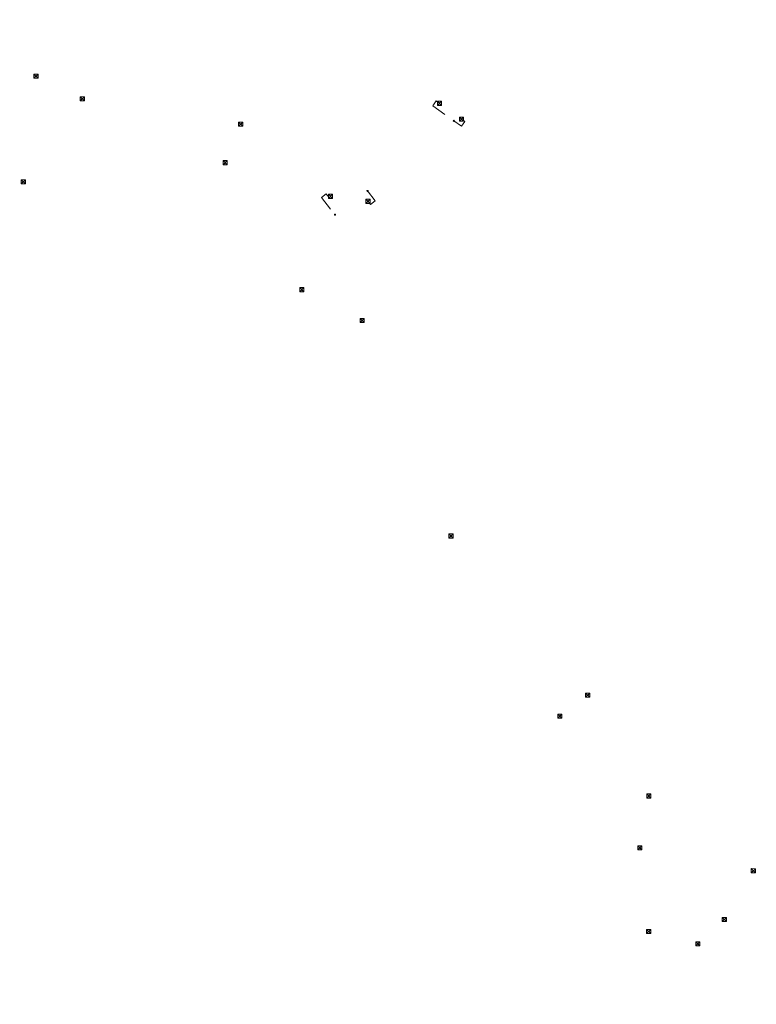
# Model space of a CAD drawing. Header units: inches. Extents: x 0 to 191500, y 0 to 342750.
# Tile 527 of 547: x 189847 to 189971, y 334929 to 335095. Entities that reach past the tile are written whole.
import ezdxf

# ---------------------------------------------------------------- set-up
doc = ezdxf.new("R2010")
doc.units = ezdxf.units.IN
doc.header["$MEASUREMENT"] = 0
doc.linetypes.add('RI-HWA_KOLKAANSLUITING', pattern=[4.3, 2.5, -1.8])
doc.layers.get('0').update_dxf_attribs({"lineweight": 20})
for name, color, linetype, lineweight in [('ECW', 150, 'Continuous', 20), ('N-WE-RI-HWA_KOLK-S', 150, 'Continuous', 20), ('N-WE-RI-HWA_KOLKAANSLUITING_PVC_160-G', 150, 'RI-HWA_KOLKAANSLUITING', 20), ('N-WE-RI-INLAAT', 7, 'Continuous', 20)]:
    doc.layers.add(name, color=color, linetype=linetype, lineweight=lineweight)
picture_1 = doc.add_image_def('image1.ecw', size_in_pixel=(220000, 285000))

# ---------------------------------------------------------------- blocks, each defined once
blk = doc.blocks.new('A$C2C270354')
h = blk.add_hatch(color=256)
h.dxf.hatch_style = 1
edge = h.paths.add_edge_path()
edge.add_arc((0, 0), 0.1, 0, 360)
blk.add_circle((0, 0), 0.1)

msp = doc.modelspace()

# ---------------------------------------------------------------- linework, layer by layer
at = {"layer": 'N-WE-RI-HWA_KOLK-S'}
for p, q in [((189848.92583, 335085.72664), (189848.92433, 335085.03019)), ((189848.92433, 335085.03019), (189849.62228, 335085.72514)), ((189848.92433, 335085.03019), (189849.62078, 335085.02869)), ((189848.92583, 335085.72664), (189849.62078, 335085.02869)), ((189849.62228, 335085.72514), (189848.92583, 335085.72664)), ((189849.62078, 335085.02869), (189849.62228, 335085.72514)), ((189856.72322, 335081.91608), (189856.72173, 335081.21963)), ((189856.72173, 335081.21963), (189857.41968, 335081.91459)), ((189856.72322, 335081.91608), (189857.41818, 335081.21813)), ((189857.41968, 335081.91459), (189856.72322, 335081.91608)), ((189857.41818, 335081.21813), (189857.41968, 335081.91459)), ((189856.72173, 335081.21963), (189857.41818, 335081.21813)), ((189916.92686, 335081.15749), (189916.92536, 335080.46104)), ((189916.92536, 335080.46104), (189917.62331, 335081.156)), ((189916.92536, 335080.46104), (189917.62181, 335080.45954)), ((189916.92686, 335081.15749), (189917.62181, 335080.45954)), ((189917.62331, 335081.156), (189916.92686, 335081.15749)), ((189917.62181, 335080.45954), (189917.62331, 335081.156)), ((189920.652, 335078.50514), (189920.65051, 335077.80869)), ((189920.65051, 335077.80869), (189921.34845, 335078.50364)), ((189920.652, 335078.50514), (189921.34696, 335077.80719)), ((189921.34845, 335078.50364), (189920.652, 335078.50514)), ((189921.34696, 335077.80719), (189921.34845, 335078.50364)), ((189883.42748, 335077.65899), (189883.42598, 335076.96254)), ((189883.42598, 335076.96254), (189884.12393, 335077.6575)), ((189883.42598, 335076.96254), (189884.12243, 335076.96104)), ((189883.42748, 335077.65899), (189884.12243, 335076.96104)), ((189884.12393, 335077.6575), (189883.42748, 335077.65899)), ((189884.12243, 335076.96104), (189884.12393, 335077.6575)), ((189920.65051, 335077.80869), (189921.34696, 335077.80719)), ((189880.82098, 335071.161), (189880.81948, 335070.46454)), ((189880.81948, 335070.46454), (189881.51743, 335071.1595)), ((189880.81948, 335070.46454), (189881.51594, 335070.46305)), ((189880.82098, 335071.161), (189881.51594, 335070.46305)), ((189881.51743, 335071.1595), (189880.82098, 335071.161)), ((189881.51594, 335070.46305), (189881.51743, 335071.1595)), ((189846.78213, 335067.91498, 42.064), (189846.78063, 335067.21853, 42.064)), ((189846.78063, 335067.21853, 42.064), (189847.47858, 335067.91349, 42.064)), ((189846.78063, 335067.21853, 42.064), (189847.47708, 335067.21703, 42.064)), ((189847.47708, 335067.21703, 42.064), (189846.78213, 335067.91498, 42.064)), ((189847.47858, 335067.91349, 42.064), (189846.78213, 335067.91498, 42.064)), ((189847.47708, 335067.21703, 42.064), (189847.47858, 335067.91349, 42.064)), ((189898.57064, 335065.47875), (189898.56914, 335064.7823)), ((189898.56914, 335064.7823), (189899.26709, 335065.47725)), ((189898.57064, 335065.47875), (189899.26559, 335064.7808)), ((189899.26709, 335065.47725), (189898.57064, 335065.47875)), ((189899.26559, 335064.7808), (189899.26709, 335065.47725)), ((189898.56914, 335064.7823), (189899.26559, 335064.7808)), ((189904.88216, 335064.63929), (189904.88066, 335063.94284)), ((189904.88066, 335063.94284), (189905.57861, 335064.6378)), ((189904.88066, 335063.94284), (189905.57712, 335063.94134)), ((189904.88216, 335064.63929), (189905.57712, 335063.94134)), ((189905.57861, 335064.6378), (189904.88216, 335064.63929)), ((189905.57712, 335063.94134), (189905.57861, 335064.6378)), ((189893.73352, 335049.75997), (189893.73203, 335049.06352)), ((189893.73203, 335049.06352), (189894.42997, 335049.75848)), ((189893.73203, 335049.06352), (189894.42848, 335049.06203)), ((189893.73352, 335049.75997), (189894.42848, 335049.06203)), ((189894.42997, 335049.75848), (189893.73352, 335049.75997)), ((189894.42848, 335049.06203), (189894.42997, 335049.75848)), ((189903.89369, 335044.55679), (189903.8922, 335043.86034)), ((189903.8922, 335043.86034), (189904.59015, 335044.55529)), ((189903.8922, 335043.86034), (189904.58865, 335043.85884)), ((189903.89369, 335044.55679), (189904.58865, 335043.85884)), ((189904.59015, 335044.55529), (189903.89369, 335044.55679)), ((189904.58865, 335043.85884), (189904.59015, 335044.55529)), ((189918.86227, 335008.2462), (189918.86077, 335007.54975)), ((189918.86077, 335007.54975), (189919.55872, 335008.24471)), ((189918.86077, 335007.54975), (189919.55722, 335007.54825)), ((189918.86227, 335008.2462), (189919.55722, 335007.54825)), ((189919.55872, 335008.24471), (189918.86227, 335008.2462)), ((189919.55722, 335007.54825), (189919.55872, 335008.24471)), ((189941.91257, 334981.42567), (189941.91107, 334980.72922)), ((189941.91107, 334980.72922), (189942.60902, 334981.42417)), ((189941.91107, 334980.72922), (189942.60753, 334980.72772)), ((189941.91257, 334981.42567), (189942.60753, 334980.72772)), ((189942.60902, 334981.42417), (189941.91257, 334981.42567)), ((189942.60753, 334980.72772), (189942.60902, 334981.42417)), ((189937.21854, 334977.88774), (189937.21705, 334977.19129)), ((189937.21705, 334977.19129), (189937.915, 334977.88624)), ((189937.21705, 334977.19129), (189937.9135, 334977.18979)), ((189937.21854, 334977.88774), (189937.9135, 334977.18979)), ((189937.915, 334977.88624), (189937.21854, 334977.88774)), ((189937.9135, 334977.18979), (189937.915, 334977.88624)), ((189952.21252, 334964.40897), (189952.21103, 334963.71252)), ((189952.21103, 334963.71252), (189952.90897, 334964.40748)), ((189952.21103, 334963.71252), (189952.90748, 334963.71103)), ((189952.21252, 334964.40897), (189952.90748, 334963.71103)), ((189952.90897, 334964.40748), (189952.21252, 334964.40897)), ((189952.90748, 334963.71103), (189952.90897, 334964.40748)), ((189950.69161, 334955.6959), (189950.69012, 334954.99945)), ((189950.69012, 334954.99945), (189951.38806, 334955.6944)), ((189950.69161, 334955.6959), (189951.38657, 334954.99795)), ((189951.38806, 334955.6944), (189950.69161, 334955.6959)), ((189951.38657, 334954.99795), (189951.38806, 334955.6944)), ((189950.69012, 334954.99945), (189951.38657, 334954.99795)), ((189969.82932, 334951.82271), (189969.82783, 334951.12626)), ((189969.82783, 334951.12626), (189970.52578, 334951.82121)), ((189969.82783, 334951.12626), (189970.52428, 334951.12476)), ((189969.82932, 334951.82271), (189970.52428, 334951.12476)), ((189970.52578, 334951.82121), (189969.82932, 334951.82271)), ((189970.52428, 334951.12476), (189970.52578, 334951.82121)), ((189964.94742, 334943.59125), (189964.94592, 334942.8948)), ((189964.94592, 334942.8948), (189965.64387, 334943.58975)), ((189964.94592, 334942.8948), (189965.64237, 334942.8933)), ((189964.94742, 334943.59125), (189965.64237, 334942.8933)), ((189965.64387, 334943.58975), (189964.94742, 334943.59125)), ((189965.64237, 334942.8933), (189965.64387, 334943.58975)), ((189952.19484, 334941.56737), (189952.19335, 334940.87092)), ((189952.19335, 334940.87092), (189952.8913, 334941.56588)), ((189952.19335, 334940.87092), (189952.8898, 334940.86942)), ((189952.19484, 334941.56737), (189952.8898, 334940.86942)), ((189952.8913, 334941.56588), (189952.19484, 334941.56737)), ((189952.8898, 334940.86942), (189952.8913, 334941.56588)), ((189960.4768, 334939.51181), (189960.4753, 334938.81535)), ((189960.4753, 334938.81535), (189961.17325, 334939.51031)), ((189960.4753, 334938.81535), (189961.17175, 334938.81386)), ((189960.4768, 334939.51181), (189961.17175, 334938.81386)), ((189961.17325, 334939.51031), (189960.4768, 334939.51181)), ((189961.17175, 334938.81386), (189961.17325, 334939.51031))]:
    msp.add_line(p, q, dxfattribs=at)
at = {"layer": 'N-WE-RI-HWA_KOLKAANSLUITING_PVC_160-G'}
for points in [[(189917.12219, 335080.91683), (189916.71487, 335081.20681), (189916.13491, 335080.39217), (189919.70675, 335077.84931)], [(189921.15145, 335078.04761), (189921.56097, 335077.76074), (189920.99262, 335076.94932), (189919.70713, 335077.84985)], [(189898.47504, 335065.18643), (189898.16757, 335065.58072), (189897.37899, 335064.96578), (189899.65514, 335062.04689)], [(189905.34448, 335064.14304), (189905.65195, 335063.74875), (189906.44053, 335064.36368), (189905.13561, 335066.03709)]]:
    msp.add_lwpolyline(points, dxfattribs=at)

# ---------------------------------------------------------------- block references
at = {"layer": 'N-WE-RI-INLAAT', "xscale": -1, "rotation": 222.5815047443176}
for p in [(189919.70675, 335077.84931), (189905.13561, 335066.03709), (189899.65514, 335062.04689)]:
    msp.add_blockref('A$C2C270354', p, dxfattribs=at)

# ---------------------------------------------------------------- pictures from other files: only their frames are drawn
at = {"layer": 'ECW'}
image = msp.add_image(picture_1, insert=(180500, 328500), size_in_units=(11000, 14250), dxfattribs=at)
image.dxf.flags = 7

doc.saveas('drawing.dxf')
